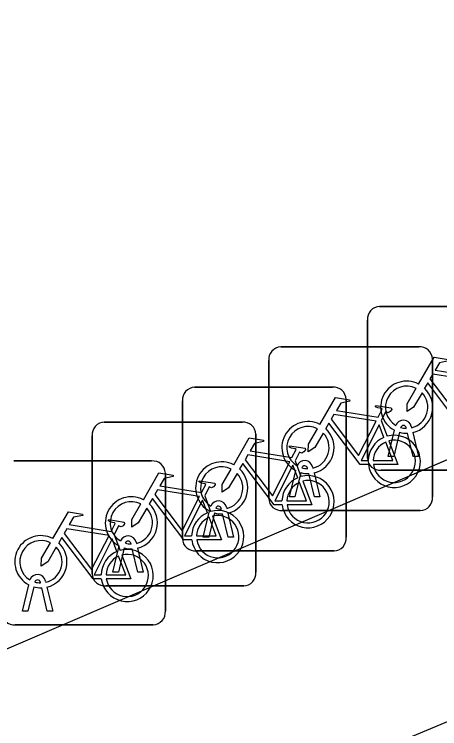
# Model space of a CAD drawing. Extents: x 160379 to 161131, y 383940 to 384849.
# Drawn here: x 160850.347 to 160852.942, y 384804.112 to 384808.468 of the extents above; entities that cross this region are included whole.
import ezdxf

# ---------------------------------------------------------------- set-up
doc = ezdxf.new("R2010")
doc.units = 0
for name, color, linetype in [('IMGEO_Fietsenrek', 7, 'Continuous'), ('IMGEO_Pand', 7, 'Continuous'), ('IMGEO_Pand_overbouw', 7, 'Continuous'), ('IMGEO_Voetpad_open', 7, 'Continuous')]:
    doc.layers.add(name, color=color, linetype=linetype)

msp = doc.modelspace()

# ---------------------------------------------------------------- linework, layer by layer
at = {"layer": 'IMGEO_Fietsenrek'}
for p, q in [((160852.5749, 384806.6865), (160853.4158, 384806.6865)), ((160853.4158, 384806.6865), (160852.5749, 384806.6865)), ((160852.5005, 384805.7619), (160852.5005, 384806.6028)), ((160852.5005, 384806.6028), (160852.5005, 384805.7619)), ((160851.9729, 384806.4405), (160852.8138, 384806.4405)), ((160852.8138, 384806.4405), (160851.9729, 384806.4405)), ((160851.8985, 384805.5159), (160851.8985, 384806.3568)), ((160851.8985, 384806.3568), (160851.8985, 384805.5159)), ((160852.8975, 384806.3661), (160852.8975, 384805.5252)), ((160852.8975, 384805.5252), (160852.8975, 384806.3661)), ((160851.4469, 384806.1945), (160852.2878, 384806.1945)), ((160852.2878, 384806.1945), (160851.4469, 384806.1945)), ((160852.3715, 384806.1201), (160852.3715, 384805.2792)), ((160852.3715, 384805.2792), (160852.3715, 384806.1201)), ((160851.3725, 384805.2699), (160851.3725, 384806.1108)), ((160851.3725, 384806.1108), (160851.3725, 384805.2699)), ((160852.5852, 384805.9902), (160852.6215, 384805.895)), ((160850.8959, 384805.9815), (160851.7368, 384805.9815)), ((160851.7368, 384805.9815), (160850.8959, 384805.9815)), ((160852.7379, 384805.9429), (160852.7369, 384805.9472)), ((160852.7686, 384805.9544), (160852.7704, 384805.9465)), ((160851.8205, 384805.9071), (160851.8205, 384805.0662)), ((160851.8205, 384805.0662), (160851.8205, 384805.9071)), ((160852.6275, 384805.7713), (160852.6658, 384805.9313)), ((160852.6962, 384805.9191), (160852.6609, 384805.7713)), ((160852.779, 384805.7713), (160852.7451, 384805.913)), ((160852.7774, 384805.9173), (160852.8124, 384805.7713)), ((160850.8215, 384805.0569), (160850.8215, 384805.8978)), ((160850.8215, 384805.8978), (160850.8215, 384805.0569)), ((160852.6609, 384805.7713), (160852.6275, 384805.7713)), ((160852.8124, 384805.7713), (160852.779, 384805.7713)), ((160850.3439, 384805.7445), (160851.1848, 384805.7445)), ((160851.1848, 384805.7445), (160850.3439, 384805.7445)), ((160852.0592, 384805.7442), (160852.0955, 384805.649)), ((160852.0255, 384805.5253), (160852.0638, 384805.6853)), ((160852.1359, 384805.6969), (160852.1349, 384805.7012)), ((160852.1666, 384805.7084), (160852.1684, 384805.7005)), ((160853.4251, 384805.6875), (160852.5842, 384805.6875)), ((160852.5842, 384805.6875), (160853.4251, 384805.6875)), ((160851.2685, 384805.6701), (160851.2685, 384804.8292)), ((160851.2685, 384804.8292), (160851.2685, 384805.6701)), ((160852.0942, 384805.6731), (160852.0589, 384805.5253)), ((160852.177, 384805.5253), (160852.1431, 384805.667)), ((160852.1754, 384805.6713), (160852.2104, 384805.5253)), ((160851.5082, 384805.5312), (160851.5445, 384805.436)), ((160852.0589, 384805.5253), (160852.0255, 384805.5253)), ((160852.2104, 384805.5253), (160852.177, 384805.5253)), ((160851.4995, 384805.2793), (160851.5378, 384805.4393)), ((160851.5682, 384805.4271), (160851.5329, 384805.2793)), ((160851.6099, 384805.4509), (160851.6089, 384805.4552)), ((160851.651, 384805.2793), (160851.6171, 384805.421)), ((160851.6406, 384805.4624), (160851.6424, 384805.4545)), ((160851.6494, 384805.4253), (160851.6844, 384805.2793)), ((160852.8231, 384805.4415), (160851.9822, 384805.4415)), ((160851.9822, 384805.4415), (160852.8231, 384805.4415)), ((160850.9562, 384805.2942), (160850.9925, 384805.199)), ((160851.0896, 384805.2494), (160851.0914, 384805.2415)), ((160851.5329, 384805.2793), (160851.4995, 384805.2793)), ((160851.6844, 384805.2793), (160851.651, 384805.2793)), ((160850.9485, 384805.0663), (160850.9868, 384805.2263)), ((160851.0172, 384805.2141), (160850.9819, 384805.0663)), ((160851.0589, 384805.2379), (160851.0579, 384805.2422)), ((160851.1, 384805.0663), (160851.0661, 384805.208)), ((160851.0984, 384805.2123), (160851.1334, 384805.0663)), ((160852.2971, 384805.1955), (160851.4562, 384805.1955)), ((160851.4562, 384805.1955), (160852.2971, 384805.1955)), ((160850.9819, 384805.0663), (160850.9485, 384805.0663)), ((160851.1334, 384805.0663), (160851.1, 384805.0663)), ((160850.3965, 384804.8293), (160850.4348, 384804.9893)), ((160850.5069, 384805.0009), (160850.5059, 384805.0052)), ((160850.5376, 384805.0124), (160850.5394, 384805.0045)), ((160850.4652, 384804.9771), (160850.4299, 384804.8293)), ((160850.548, 384804.8293), (160850.5141, 384804.971)), ((160850.5464, 384804.9753), (160850.5814, 384804.8293)), ((160851.7461, 384804.9825), (160850.9052, 384804.9825)), ((160850.9052, 384804.9825), (160851.7461, 384804.9825)), ((160850.4299, 384804.8293), (160850.3965, 384804.8293)), ((160850.5814, 384804.8293), (160850.548, 384804.8293)), ((160851.1941, 384804.7455), (160850.3532, 384804.7455)), ((160850.3532, 384804.7455), (160851.1941, 384804.7455))]:
    msp.add_line(p, q, dxfattribs=at)
for points in [[(160852.8131, 384806.2132), (160852.9078, 384806.3767), (160852.994, 384806.3629), (160852.9957, 384806.3542), (160852.9396, 384806.3433), (160852.9134, 384806.298), (160853.1686, 384806.2572)], [(160853.1557, 384806.232), (160852.8989, 384806.273), (160852.8822, 384806.2442), (160853.0492, 384806.0239), (160853.1557, 384806.232)], [(160853.1088, 384805.9685), (160853.0591, 384805.9686), (160852.8684, 384806.2203), (160852.8494, 384806.1875)], [(160852.8338, 384806.1607), (160852.7822, 384806.0715), (160852.7423, 384806.0455), (160852.7435, 384806.093), (160852.798, 384806.1872)], [(160852.2111, 384805.9672), (160852.3058, 384806.1307), (160852.392, 384806.1169), (160852.3937, 384806.1082), (160852.3376, 384806.0973), (160852.3114, 384806.052), (160852.5666, 384806.0112)], [(160852.5666, 384806.0112), (160852.5916, 384806.06), (160852.5865, 384806.064), (160852.5633, 384806.0677), (160852.5506, 384806.0752), (160852.5496, 384806.0783), (160852.5518, 384806.0829), (160852.6466, 384806.0678), (160852.6489, 384806.0575), (160852.6395, 384806.0451), (160852.6271, 384806.0387), (160852.6126, 384806.0449), (160852.5852, 384805.9902)], [(160852.5537, 384805.986), (160852.2969, 384806.027), (160852.2802, 384805.9982), (160852.4472, 384805.7779), (160852.5537, 384805.986)], [(160852.5068, 384805.7225), (160852.4571, 384805.7226), (160852.2664, 384805.9743), (160852.2474, 384805.9415)], [(160852.6017, 384805.888), (160852.5724, 384805.9648), (160852.463, 384805.7467), (160852.5057, 384805.7466)], [(160852.2318, 384805.9147), (160852.1802, 384805.8255), (160852.1403, 384805.7995), (160852.1415, 384805.847), (160852.196, 384805.9412)], [(160851.6851, 384805.7212), (160851.7798, 384805.8847), (160851.866, 384805.8709), (160851.8677, 384805.8622), (160851.8116, 384805.8513), (160851.7854, 384805.806), (160852.0406, 384805.7652)], [(160852.5357, 384805.7465), (160852.6556, 384805.7463), (160852.6124, 384805.8599)], [(160852.6322, 384805.8668), (160852.6872, 384805.7222), (160852.5371, 384805.7225)], [(160852.0406, 384805.7652), (160852.0656, 384805.814), (160852.0605, 384805.818), (160852.0373, 384805.8217), (160852.0246, 384805.8292), (160852.0236, 384805.8323), (160852.0258, 384805.8369), (160852.1206, 384805.8218), (160852.1229, 384805.8115), (160852.1135, 384805.7991), (160852.1011, 384805.7927), (160852.0866, 384805.7989), (160852.0592, 384805.7442)], [(160852.0277, 384805.74), (160851.7709, 384805.781), (160851.7542, 384805.7522), (160851.9212, 384805.5319), (160852.0277, 384805.74)], [(160851.9808, 384805.4765), (160851.9311, 384805.4766), (160851.7404, 384805.7283), (160851.7214, 384805.6955)], [(160851.7058, 384805.6687), (160851.6542, 384805.5795), (160851.6143, 384805.5535), (160851.6155, 384805.601), (160851.67, 384805.6952)], [(160852.0757, 384805.642), (160852.0464, 384805.7188), (160851.937, 384805.5007), (160851.9797, 384805.5006)], [(160851.1341, 384805.5082), (160851.2288, 384805.6717), (160851.315, 384805.6579), (160851.3167, 384805.6492), (160851.2606, 384805.6383), (160851.2344, 384805.593), (160851.4896, 384805.5522)], [(160851.4896, 384805.5522), (160851.5146, 384805.601), (160851.5095, 384805.605), (160851.4863, 384805.6087), (160851.4736, 384805.6162), (160851.4726, 384805.6193), (160851.4748, 384805.6239), (160851.5696, 384805.6088), (160851.5719, 384805.5985), (160851.5625, 384805.5861), (160851.5501, 384805.5797), (160851.5356, 384805.5859), (160851.5082, 384805.5312)], [(160852.0097, 384805.5005), (160852.1296, 384805.5003), (160852.0864, 384805.6139)], [(160852.1062, 384805.6208), (160852.1612, 384805.4762), (160852.0111, 384805.4765)], [(160851.4767, 384805.527), (160851.2199, 384805.568), (160851.2032, 384805.5392), (160851.3702, 384805.3189), (160851.4767, 384805.527)], [(160851.4298, 384805.2635), (160851.3801, 384805.2636), (160851.1894, 384805.5153), (160851.1704, 384805.4825)], [(160851.1548, 384805.4557), (160851.1032, 384805.3665), (160851.0633, 384805.3405), (160851.0645, 384805.388), (160851.119, 384805.4822)], [(160851.5247, 384805.429), (160851.4954, 384805.5058), (160851.386, 384805.2877), (160851.4287, 384805.2876)], [(160850.5821, 384805.2712), (160850.6768, 384805.4347), (160850.763, 384805.4209), (160850.7647, 384805.4122), (160850.7086, 384805.4013), (160850.6824, 384805.356), (160850.9376, 384805.3152)], [(160850.9376, 384805.3152), (160850.9626, 384805.364), (160850.9575, 384805.368), (160850.9343, 384805.3717), (160850.9216, 384805.3792), (160850.9206, 384805.3823), (160850.9228, 384805.3869), (160851.0176, 384805.3718), (160851.0199, 384805.3615), (160851.0105, 384805.3491), (160850.9981, 384805.3427), (160850.9836, 384805.3489), (160850.9562, 384805.2942)], [(160851.4587, 384805.2875), (160851.5786, 384805.2873), (160851.5354, 384805.4009)], [(160851.5552, 384805.4078), (160851.6102, 384805.2632), (160851.4601, 384805.2635)], [(160850.9247, 384805.29), (160850.6679, 384805.331), (160850.6512, 384805.3022), (160850.8182, 384805.0819), (160850.9247, 384805.29)], [(160850.6028, 384805.2187), (160850.5512, 384805.1295), (160850.5113, 384805.1035), (160850.5125, 384805.151), (160850.567, 384805.2452)], [(160850.8778, 384805.0265), (160850.8281, 384805.0266), (160850.6374, 384805.2783), (160850.6184, 384805.2455)], [(160850.9727, 384805.192), (160850.9434, 384805.2688), (160850.834, 384805.0507), (160850.8767, 384805.0506)], [(160850.9067, 384805.0505), (160851.0266, 384805.0503), (160850.9834, 384805.1639)], [(160851.0032, 384805.1708), (160851.0582, 384805.0262), (160850.9081, 384805.0265)]]:
    msp.add_lwpolyline(points, dxfattribs=at)
for centre, radius, start, end in [((160852.5782, 384806.6086), 0.0779, 92.4484, 184.2845), ((160852.5782, 384806.6086), 0.0779, 92.4484, 184.2845), ((160851.9762, 384806.3626), 0.0779, 92.4484, 184.2845), ((160851.9762, 384806.3626), 0.0779, 92.4484, 184.2845), ((160852.8196, 384806.3628), 0.0779, 2.4484, 94.2845), ((160852.8196, 384806.3628), 0.0779, 2.4484, 94.2845), ((160852.7401, 384806.0719), 0.159, 62.6766, 242.1369), ((160851.4502, 384806.1166), 0.0779, 92.4484, 184.2845), ((160851.4502, 384806.1166), 0.0779, 92.4484, 184.2845), ((160852.2936, 384806.1168), 0.0779, 2.4484, 94.2845), ((160852.2936, 384806.1168), 0.0779, 2.4484, 94.2845), ((160852.7401, 384806.0719), 0.129, 63.3192, 238.903), ((160852.7401, 384806.0719), 0.129, 283.6043, 43.4302), ((160852.7401, 384806.0719), 0.159, 283.5766, 46.6042), ((160852.7199, 384805.9433), 0.0499, 12.8025, 158.6934), ((160850.8992, 384805.9036), 0.0779, 92.4484, 184.2845), ((160850.8992, 384805.9036), 0.0779, 92.4484, 184.2845), ((160851.7426, 384805.9038), 0.0779, 2.4484, 94.2845), ((160851.7426, 384805.9038), 0.0779, 2.4484, 94.2845), ((160852.1381, 384805.8259), 0.159, 62.6766, 242.1369), ((160852.1381, 384805.8259), 0.129, 63.3192, 238.903), ((160852.7199, 384805.9433), 0.0174, 12.8025, 163.4502), ((160852.7401, 384806.0719), 0.129, 253.415, 269.0204), ((160852.1381, 384805.8259), 0.129, 283.6043, 43.4302), ((160852.1381, 384805.8259), 0.159, 283.5766, 46.6042), ((160852.6647, 384805.7419), 0.159, 187.0065, 105.7708), ((160852.7401, 384806.0719), 0.159, 253.9967, 271.7867), ((160852.6647, 384805.7419), 0.159, 113.3408, 178.3217), ((160852.6647, 384805.7419), 0.129, 113.923, 177.9556), ((160852.6647, 384805.7419), 0.129, 188.6715, 104.5883), ((160851.1906, 384805.6668), 0.0779, 2.4484, 94.2845), ((160851.1906, 384805.6668), 0.0779, 2.4484, 94.2845), ((160851.6121, 384805.5799), 0.159, 62.6766, 242.1369), ((160852.1179, 384805.6973), 0.0499, 12.8025, 158.6934), ((160852.5784, 384805.7652), 0.0779, 182.4484, 274.2845), ((160852.5784, 384805.7652), 0.0779, 182.4484, 274.2845), ((160851.6121, 384805.5799), 0.129, 63.3192, 238.903), ((160851.6121, 384805.5799), 0.159, 283.5766, 46.6042), ((160852.1179, 384805.6973), 0.0174, 12.8025, 163.4502), ((160852.1381, 384805.8259), 0.129, 253.415, 269.0204), ((160851.6121, 384805.5799), 0.129, 283.6043, 43.4302), ((160852.1387, 384805.4959), 0.159, 113.3408, 178.3217), ((160852.1387, 384805.4959), 0.159, 187.0065, 105.7708), ((160852.1381, 384805.8259), 0.159, 253.9967, 271.7867), ((160852.1387, 384805.4959), 0.129, 113.923, 177.9556), ((160852.1387, 384805.4959), 0.129, 188.6715, 104.5883), ((160851.0611, 384805.3669), 0.159, 62.6766, 242.1369), ((160851.9764, 384805.5192), 0.0779, 182.4484, 274.2845), ((160851.9764, 384805.5192), 0.0779, 182.4484, 274.2845), ((160852.8198, 384805.5194), 0.0779, 272.4484, 4.2845), ((160852.8198, 384805.5194), 0.0779, 272.4484, 4.2845), ((160851.0611, 384805.3669), 0.129, 63.3192, 238.903), ((160851.0611, 384805.3669), 0.159, 283.5766, 46.6042), ((160851.5919, 384805.4513), 0.0499, 12.8025, 158.6934), ((160851.5919, 384805.4513), 0.0174, 12.8025, 163.4502), ((160851.0611, 384805.3669), 0.129, 283.6043, 43.4302), ((160851.5877, 384805.2829), 0.159, 113.3408, 178.3217), ((160851.5877, 384805.2829), 0.159, 187.0065, 105.7708), ((160851.6121, 384805.5799), 0.159, 253.9967, 271.7867), ((160851.6121, 384805.5799), 0.129, 253.415, 269.0204), ((160851.5877, 384805.2829), 0.129, 113.923, 177.9556), ((160851.5877, 384805.2829), 0.129, 188.6715, 104.5883), ((160850.5091, 384805.1299), 0.159, 62.6766, 242.1369), ((160850.5091, 384805.1299), 0.129, 63.3192, 238.903), ((160850.5091, 384805.1299), 0.159, 283.5766, 46.6042), ((160851.0409, 384805.2383), 0.0499, 12.8025, 158.6934), ((160851.0409, 384805.2383), 0.0174, 12.8025, 163.4502), ((160851.4504, 384805.2732), 0.0779, 182.4484, 274.2845), ((160851.4504, 384805.2732), 0.0779, 182.4484, 274.2845), ((160852.2938, 384805.2734), 0.0779, 272.4484, 4.2845), ((160852.2938, 384805.2734), 0.0779, 272.4484, 4.2845), ((160850.5091, 384805.1299), 0.129, 283.6043, 43.4302), ((160851.0357, 384805.0459), 0.159, 187.0065, 105.7708), ((160851.0611, 384805.3669), 0.159, 253.9967, 271.7867), ((160851.0611, 384805.3669), 0.129, 253.415, 269.0204), ((160851.0357, 384805.0459), 0.159, 113.3408, 178.3217), ((160851.0357, 384805.0459), 0.129, 113.923, 177.9556), ((160851.0357, 384805.0459), 0.129, 188.6715, 104.5883), ((160850.4889, 384805.0013), 0.0499, 12.8025, 158.6934), ((160850.8994, 384805.0602), 0.0779, 182.4484, 274.2845), ((160850.8994, 384805.0602), 0.0779, 182.4484, 274.2845), ((160851.7428, 384805.0604), 0.0779, 272.4484, 4.2845), ((160851.7428, 384805.0604), 0.0779, 272.4484, 4.2845), ((160850.4889, 384805.0013), 0.0174, 12.8025, 163.4502), ((160850.5091, 384805.1299), 0.129, 253.415, 269.0204), ((160850.5091, 384805.1299), 0.159, 253.9967, 271.7867), ((160850.3474, 384804.8232), 0.0779, 182.4484, 274.2845), ((160850.3474, 384804.8232), 0.0779, 182.4484, 274.2845), ((160851.1908, 384804.8234), 0.0779, 272.4484, 4.2845), ((160851.1908, 384804.8234), 0.0779, 272.4484, 4.2845)]:
    msp.add_arc(centre, radius, start, end, dxfattribs=at)
at = {"layer": 'IMGEO_Pand'}
msp.add_lwpolyline([(160861.248, 384807.613), (160856.637, 384805.682), (160850.074, 384802.934)], dxfattribs=at)
at = {"layer": 'IMGEO_Pand_overbouw'}
msp.add_lwpolyline([(160849.33, 384804.182), (160856.936, 384807.449), (160857.683, 384807.769), (160857.443, 384808.329), (160855.689, 384812.566), (160855.478, 384813.074), (160854.992, 384813.327), (160851.771, 384815.004), (160851.285, 384815.256), (160848.064, 384816.934), (160847.614, 384817.168), (160847.091, 384817.088), (160844.534, 384816.516), (160845.065, 384813.786), (160845.768, 384813.312), (160846.784, 384810.371), (160845.885, 384809.93), (160847.147, 384808.478), (160847.646, 384808.676)], close=True, dxfattribs=at)
at = {"layer": 'IMGEO_Voetpad_open'}
msp.add_lwpolyline([(160849.33, 384804.182), (160857.683, 384807.769)], dxfattribs=at)

doc.saveas('drawing.dxf')
